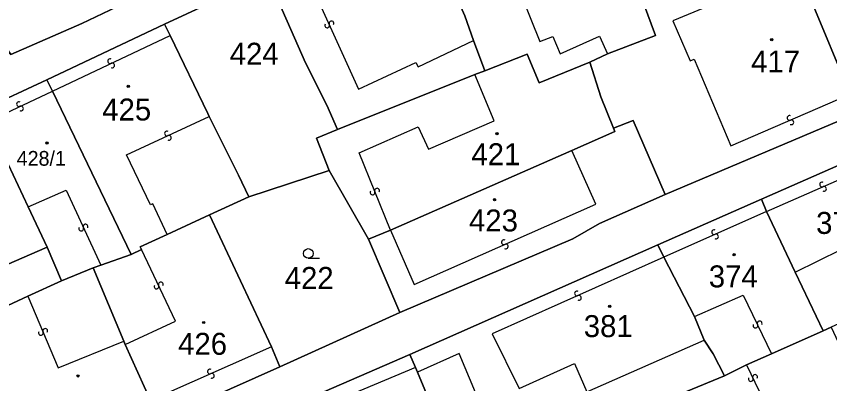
# Model space of a CAD drawing. Extents: x -598233 to -596890, y -1157848 to -1156431.
# Drawn here: x -597333.1 to -597270, y -1157525.6 to -1157497.1 of the extents above; entities that cross this region are included whole.
import ezdxf

# ---------------------------------------------------------------- set-up
doc = ezdxf.new("R2010")
doc.units = 0
for name, color, linetype in [('Level 1', 7, 'Continuous'), ('Level 13', 7, 'Continuous'), ('Level 3', 7, 'Continuous'), ('Level 4', 7, 'Continuous'), ('Level 5', 7, 'Continuous'), ('Level 60', 7, 'Continuous')]:
    doc.layers.add(name, color=color, linetype=linetype)

msp = doc.modelspace()

# ---------------------------------------------------------------- linework, layer by layer
at = {"layer": 'Level 1'}
for points in [[(-597302.06, -1157488.68), (-597298.32, -1157497.09), (-597297.63, -1157498.99)], [(-597321.59, -1157497.72), (-597313.6, -1157494.01)], [(-597308.19, -1157505.88), (-597309.01, -1157503.99), (-597310.67, -1157500.73), (-597313.6, -1157494.01)], [(-597287.26, -1157500.03), (-597283.52, -1157498.6), (-597285.05, -1157494.49)], [(-597271.5, -1157495.73), (-597268.43, -1157503.16)], [(-597333.59, -1157499.96), (-597333.52, -1157500.08), (-597328, -1157497.67), (-597324.75, -1157496.13)], [(-597321.59, -1157497.72), (-597330.72, -1157502.03)], [(-597321.16, -1157498.6), (-597321.59, -1157497.72)], [(-597318.13, -1157504.87), (-597318.24, -1157504.65), (-597321.16, -1157498.6)], [(-597297.63, -1157498.99), (-597296.77, -1157501.34)], [(-597296.77, -1157501.34), (-597293.49, -1157500.06), (-597292.55, -1157502.27), (-597288.62, -1157500.66)], [(-597288.62, -1157500.66), (-597287.26, -1157500.03)], [(-597286.78, -1157505.77), (-597287.77, -1157503.36), (-597288.62, -1157500.66)], [(-597297.54, -1157501.64), (-597296.77, -1157501.34)], [(-597335.62, -1157504.31), (-597330.72, -1157502.03)], [(-597330.72, -1157502.03), (-597330.29, -1157502.92)], [(-597308.19, -1157505.88), (-597297.54, -1157501.64)], [(-597330.29, -1157502.92), (-597324.18, -1157515.57)], [(-597267.76, -1157504.57), (-597282.78, -1157510.92)], [(-597332.17, -1157511.87), (-597335.3, -1157505.26)], [(-597315.06, -1157511.1), (-597315.87, -1157509.43), (-597318.13, -1157504.87)], [(-597286.78, -1157505.77), (-597285.26, -1157505.18), (-597282.78, -1157510.92)], [(-597308.19, -1157505.88), (-597309.81, -1157506.55), (-597308.84, -1157509.06)], [(-597286.78, -1157505.77), (-597286.67, -1157506.04), (-597290.02, -1157507.51)], [(-597304.08, -1157513.68), (-597290.02, -1157507.51)], [(-597275.31, -1157511.29), (-597266.55, -1157507.43)], [(-597308.84, -1157509.06), (-597315.06, -1157511.1)], [(-597308.84, -1157509.06), (-597305.78, -1157514.39)], [(-597303.34, -1157520.05), (-597289.94, -1157514.34), (-597287.87, -1157513.17), (-597282.78, -1157510.92)], [(-597315.06, -1157511.1), (-597318.1, -1157512.5)], [(-597283.34, -1157514.82), (-597275.31, -1157511.29)], [(-597274.93, -1157512.24), (-597275.31, -1157511.29)], [(-597330.69, -1157514.99), (-597332.17, -1157511.87)], [(-597321.38, -1157514.01), (-597318.1, -1157512.5)], [(-597318.1, -1157512.5), (-597313.31, -1157522.72)], [(-597272.7, -1157516.93), (-597274.93, -1157512.24)], [(-597323.37, -1157515.19), (-597323.48, -1157514.98), (-597321.38, -1157514.01)], [(-597305.78, -1157514.39), (-597304.08, -1157513.68)], [(-597305.78, -1157514.39), (-597303.34, -1157520.05)], [(-597337.61, -1157518), (-597330.69, -1157514.99)], [(-597329.59, -1157517.6), (-597330.69, -1157514.99)], [(-597324.18, -1157515.57), (-597323.37, -1157515.19)], [(-597302.58, -1157523.3), (-597283.34, -1157514.82)], [(-597283.34, -1157514.82), (-597282.89, -1157515.77)], [(-597326.53, -1157516.38), (-597324.18, -1157515.57)], [(-597282.89, -1157515.77), (-597280.5, -1157520.36)], [(-597329.59, -1157517.6), (-597327.12, -1157516.59)], [(-597327.12, -1157516.59), (-597326.53, -1157516.38)], [(-597327.12, -1157516.59), (-597324.75, -1157522.28)], [(-597270.52, -1157521.47), (-597272.7, -1157516.93)], [(-597332.19, -1157518.79), (-597329.59, -1157517.6)], [(-597332.01, -1157530.82), (-597336.42, -1157520.74), (-597332.19, -1157518.79)], [(-597303.34, -1157520.05), (-597312.65, -1157524.26)], [(-597280.5, -1157520.36), (-597279.76, -1157522.2)], [(-597274.53, -1157523.25), (-597270.52, -1157521.47)], [(-597269.91, -1157521.19), (-597270.52, -1157521.47)], [(-597324.75, -1157522.28), (-597324.64, -1157522.53)], [(-597279.76, -1157522.2), (-597279.06, -1157523.25), (-597278.19, -1157524.95)], [(-597324.64, -1157522.53), (-597322.68, -1157526.86)], [(-597313.31, -1157522.72), (-597312.65, -1157524.26)], [(-597311.81, -1157527.32), (-597302.58, -1157523.3)], [(-597302.58, -1157523.3), (-597302.13, -1157524.32)], [(-597276.47, -1157524.11), (-597274.53, -1157523.25)], [(-597278.19, -1157524.95), (-597276.47, -1157524.11)], [(-597312.65, -1157524.26), (-597321.99, -1157528.42)], [(-597302.13, -1157524.32), (-597301.98, -1157524.67)], [(-597298.21, -1157533.78), (-597300.24, -1157528.83), (-597301.98, -1157524.67)], [(-597283.62, -1157527.21), (-597278.19, -1157524.95)]]:
    msp.add_lwpolyline(points, dxfattribs=at)
at = {"layer": 'Level 13'}
for centre, start, end in [((-597308.651, -1157497.675), 331.83827, 203.93627), ((-597308.988, -1157497.825), 151.62381, 24.21381), ((-597325.807, -1157500.593), 62.69463, 294.79262), ((-597325.652, -1157500.927), 242.48017, 115.07017), ((-597332.877, -1157503.922), 62.40841, 294.5064), ((-597332.723, -1157504.257), 242.19395, 114.78395), ((-597273.142, -1157504.99), 60.71291, 292.8109), ((-597272.998, -1157505.329), 240.49845, 113.08845), ((-597321.406, -1157506.192), 62.3406, 294.43859), ((-597321.253, -1157506.527), 242.12614, 114.71614), ((-597270.613, -1157510.14), 61.08071, 293.17871), ((-597270.467, -1157510.479), 240.86626, 113.45626), ((-597305.462, -1157510.758), 149.40504, 21.50304), ((-597305.119, -1157510.622), 329.19058, 201.78058), ((-597328.047, -1157513.557), 152.12107, 24.71107), ((-597327.712, -1157513.404), 332.33552, 204.43352), ((-597278.984, -1157513.831), 61.074, 293.664), ((-597278.837, -1157514.169), 241.28846, 113.38645), ((-597295.283, -1157514.611), 61.25972, 293.35772), ((-597295.136, -1157514.949), 241.04526, 113.63526), ((-597321.883, -1157517.882), 332.55334, 205.14334), ((-597322.217, -1157518.038), 152.76779, 24.86579), ((-597289.614, -1157518.582), 61.26051, 293.85051), ((-597289.466, -1157518.919), 241.47497, 113.57296), ((-597275.786, -1157521.059), 152.90996, 25.49996), ((-597275.453, -1157520.901), 333.12441, 205.22241), ((-597331.18, -1157521.631), 150.1947, 22.7847), ((-597330.84, -1157521.489), 330.40916, 202.50715), ((-597318.074, -1157524.621), 60.99583, 293.58583), ((-597317.927, -1157524.959), 241.21028, 113.30828), ((-597276.146, -1157525.21), 153.0453, 25.6353), ((-597275.813, -1157525.051), 333.25976, 205.35776)]:
    msp.add_arc(centre, 0.184, start, end, dxfattribs=at)
at = {"layer": 'Level 3'}
for points in [[(-597311.1, -1157492.75), (-597306.55, -1157502.75), (-597302.1, -1157500.71), (-597301.94, -1157501.03), (-597297.63, -1157498.99)], [(-597294.68, -1157493.6), (-597292.49, -1157499.07), (-597291.48, -1157498.69), (-597290.93, -1157500.02), (-597287.88, -1157498.66), (-597287.26, -1157500.03)], [(-597274.74, -1157494.37), (-597282.18, -1157497.48), (-597280.84, -1157500.56), (-597280.54, -1157500.44), (-597277.7, -1157507.16), (-597268.43, -1157503.16)], [(-597330.29, -1157502.92), (-597321.16, -1157498.6)], [(-597304.08, -1157513.68), (-597306.5, -1157507.7), (-597301.93, -1157505.68), (-597301.12, -1157507.4), (-597296.04, -1157505.21), (-597297.54, -1157501.64)], [(-597335.3, -1157505.26), (-597330.29, -1157502.92)], [(-597321.38, -1157514.01), (-597322.49, -1157511.63), (-597322.67, -1157511.72), (-597324.53, -1157507.85), (-597318.13, -1157504.87)], [(-597304.08, -1157513.68), (-597302.25, -1157517.9), (-597288.16, -1157511.66), (-597290.02, -1157507.51)], [(-597274.93, -1157512.24), (-597266.14, -1157508.38)], [(-597332.17, -1157511.87), (-597329.23, -1157510.58), (-597326.53, -1157516.38)], [(-597274.93, -1157512.24), (-597282.89, -1157515.77)], [(-597324.64, -1157522.53), (-597320.74, -1157520.73), (-597323.37, -1157515.19)], [(-597272.7, -1157516.93), (-597269.13, -1157515.19), (-597267, -1157519.67), (-597261.82, -1157517.28)], [(-597282.89, -1157515.77), (-597296.19, -1157521.72), (-597294.09, -1157525.93), (-597289.8, -1157524), (-597288.84, -1157526.21), (-597279.76, -1157522.2)], [(-597332.19, -1157518.79), (-597329.83, -1157524.34), (-597324.75, -1157522.28)], [(-597280.5, -1157520.36), (-597276.72, -1157518.71), (-597274.53, -1157523.25)], [(-597313.31, -1157522.72), (-597322.68, -1157526.86)], [(-597294.96, -1157532.3), (-597298.76, -1157523.24), (-597301.98, -1157524.67)], [(-597276.47, -1157524.11), (-597275.48, -1157526.15)], [(-597302.13, -1157524.32), (-597311.45, -1157528.2)]]:
    msp.add_lwpolyline(points, dxfattribs=at)
at = {"layer": 'Level 5'}
msp.add_line((-597310.45, -1157515.86), (-597309.575, -1157515.86), dxfattribs=at)
for centre, radius in [((-597274.52, -1157498.92), 0.09), ((-597274.52, -1157498.92), 0.0521), ((-597324.41, -1157502.54), 0.09), ((-597324.41, -1157502.54), 0.0521), ((-597295.82, -1157506.21), 0.09), ((-597295.82, -1157506.21), 0.0521), ((-597330.7, -1157506.94), 0.09), ((-597330.7, -1157506.94), 0.0521), ((-597296.01, -1157511.31), 0.09), ((-597296.01, -1157511.31), 0.0521), ((-597310.45, -1157515.485), 0.375), ((-597277.43, -1157515.57), 0.09), ((-597277.43, -1157515.57), 0.0521), ((-597287.08, -1157519.57), 0.09), ((-597287.08, -1157519.57), 0.0521), ((-597318.55, -1157520.83), 0.09), ((-597318.55, -1157520.83), 0.0521), ((-597328.3, -1157524.96), 0.09), ((-597328.3, -1157524.96), 0.0521)]:
    msp.add_circle(centre, radius, dxfattribs=at)
at = {"layer": 'Level 60'}
for points in [[(-597277.8, -1157486.78), (-597281.49, -1157479.06), (-597271.88, -1157475.05), (-597270.63, -1157478.58), (-597268.85, -1157482.6), (-597265.71, -1157490), (-597263.37, -1157488.91), (-597262.15, -1157492.37), (-597259.31, -1157499.28), (-597258.71, -1157500.57), (-597267.76, -1157504.57), (-597268.43, -1157503.16), (-597271.5, -1157495.73), (-597272.44, -1157493.44), (-597274.74, -1157494.37), (-597276.47, -1157490.08)], [(-597287.26, -1157500.03), (-597288.62, -1157500.66), (-597292.55, -1157502.27), (-597293.49, -1157500.06), (-597296.77, -1157501.34), (-597297.63, -1157498.99), (-597298.32, -1157497.09), (-597302.06, -1157488.68), (-597298.11, -1157486.96), (-597294.68, -1157493.6), (-597286.64, -1157490.23), (-597285.05, -1157494.49), (-597283.52, -1157498.6)], [(-597329.02, -1157487.73), (-597328.37, -1157489.12), (-597324.75, -1157496.13), (-597328, -1157497.67), (-597333.52, -1157500.08), (-597333.59, -1157499.96), (-597337.18, -1157493.48), (-597337.96, -1157492.15), (-597336.29, -1157491.2), (-597331.77, -1157489)], [(-597313.6, -1157494.01), (-597311.1, -1157492.75), (-597302.13, -1157488.53), (-597302.06, -1157488.68), (-597298.32, -1157497.09), (-597297.63, -1157498.99), (-597296.77, -1157501.34), (-597297.54, -1157501.64), (-597308.19, -1157505.88), (-597309.01, -1157503.99), (-597310.67, -1157500.73)], [(-597286.78, -1157505.77), (-597287.77, -1157503.36), (-597288.62, -1157500.66), (-597287.26, -1157500.03), (-597283.52, -1157498.6), (-597285.05, -1157494.49), (-597276.47, -1157490.08), (-597274.74, -1157494.37), (-597272.44, -1157493.44), (-597271.5, -1157495.73), (-597268.43, -1157503.16), (-597267.76, -1157504.57), (-597282.78, -1157510.92), (-597285.26, -1157505.18)], [(-597315.06, -1157511.1), (-597315.87, -1157509.43), (-597318.13, -1157504.87), (-597318.24, -1157504.65), (-597321.16, -1157498.6), (-597321.59, -1157497.72), (-597313.6, -1157494.01), (-597310.67, -1157500.73), (-597309.01, -1157503.99), (-597308.19, -1157505.88), (-597309.81, -1157506.55), (-597308.84, -1157509.06)], [(-597323.37, -1157515.19), (-597324.18, -1157515.57), (-597330.29, -1157502.92), (-597330.72, -1157502.03), (-597321.59, -1157497.72), (-597321.16, -1157498.6), (-597318.24, -1157504.65), (-597318.13, -1157504.87), (-597315.87, -1157509.43), (-597315.06, -1157511.1), (-597318.1, -1157512.5), (-597321.38, -1157514.01), (-597323.48, -1157514.98)], [(-597309.81, -1157506.55), (-597308.19, -1157505.88), (-597297.54, -1157501.64), (-597296.77, -1157501.34), (-597293.49, -1157500.06), (-597292.55, -1157502.27), (-597288.62, -1157500.66), (-597287.77, -1157503.36), (-597286.78, -1157505.77), (-597286.67, -1157506.04), (-597290.02, -1157507.51), (-597304.08, -1157513.68), (-597305.78, -1157514.39), (-597308.84, -1157509.06)], [(-597327.12, -1157516.59), (-597329.59, -1157517.6), (-597330.69, -1157514.99), (-597332.17, -1157511.87), (-597335.3, -1157505.26), (-597335.62, -1157504.31), (-597330.72, -1157502.03), (-597330.29, -1157502.92), (-597324.18, -1157515.57), (-597326.53, -1157516.38)], [(-597337.61, -1157518), (-597342.32, -1157507.1), (-597340.11, -1157506.08), (-597335.62, -1157504.31), (-597335.3, -1157505.26), (-597332.17, -1157511.87), (-597330.69, -1157514.99)], [(-597303.34, -1157520.05), (-597305.78, -1157514.39), (-597304.08, -1157513.68), (-597290.02, -1157507.51), (-597286.67, -1157506.04), (-597286.78, -1157505.77), (-597285.26, -1157505.18), (-597282.78, -1157510.92), (-597287.87, -1157513.17), (-597289.94, -1157514.34)], [(-597269.91, -1157521.19), (-597270.52, -1157521.47), (-597272.7, -1157516.93), (-597274.93, -1157512.24), (-597275.31, -1157511.29), (-597266.55, -1157507.43), (-597266.14, -1157508.38), (-597263.95, -1157512.9), (-597261.82, -1157517.28), (-597261.7, -1157517.54), (-597262.16, -1157517.78), (-597266.91, -1157519.82)], [(-597318.1, -1157512.5), (-597315.06, -1157511.1), (-597308.84, -1157509.06), (-597305.78, -1157514.39), (-597303.34, -1157520.05), (-597312.65, -1157524.26), (-597313.31, -1157522.72)], [(-597341.18, -1157534.7), (-597342.56, -1157531.6), (-597344.33, -1157527.62), (-597344.46, -1157527.31), (-597345.17, -1157525.57), (-597345.58, -1157524.57), (-597344.29, -1157524.1), (-597350.42, -1157510.88), (-597348.1, -1157509.84), (-597344.06, -1157518.73), (-597342.14, -1157519.66), (-597340.17, -1157519.13), (-597337.61, -1157518), (-597330.69, -1157514.99), (-597329.59, -1157517.6), (-597332.19, -1157518.79), (-597336.42, -1157520.74), (-597332.01, -1157530.82)], [(-597272.7, -1157516.93), (-597270.52, -1157521.47), (-597274.53, -1157523.25), (-597276.47, -1157524.11), (-597278.19, -1157524.95), (-597279.06, -1157523.25), (-597279.76, -1157522.2), (-597280.5, -1157520.36), (-597282.89, -1157515.77), (-597283.34, -1157514.82), (-597275.31, -1157511.29), (-597274.93, -1157512.24)], [(-597324.75, -1157522.28), (-597327.12, -1157516.59), (-597326.53, -1157516.38), (-597324.18, -1157515.57), (-597323.37, -1157515.19), (-597323.48, -1157514.98), (-597321.38, -1157514.01), (-597318.1, -1157512.5), (-597313.31, -1157522.72), (-597312.65, -1157524.26), (-597321.99, -1157528.42), (-597322.68, -1157526.86), (-597324.64, -1157522.53)], [(-597278.19, -1157524.95), (-597283.62, -1157527.21), (-597288.96, -1157529.62), (-597292.24, -1157531.06), (-597294.96, -1157532.3), (-597295.34, -1157532.46), (-597298.21, -1157533.78), (-597300.24, -1157528.83), (-597301.98, -1157524.67), (-597302.13, -1157524.32), (-597302.58, -1157523.3), (-597283.34, -1157514.82), (-597282.89, -1157515.77), (-597280.5, -1157520.36), (-597279.76, -1157522.2), (-597279.06, -1157523.25)], [(-597332.01, -1157530.82), (-597336.42, -1157520.74), (-597332.19, -1157518.79), (-597329.59, -1157517.6), (-597327.12, -1157516.59), (-597324.75, -1157522.28), (-597324.64, -1157522.53), (-597322.68, -1157526.86), (-597321.99, -1157528.42), (-597331.46, -1157532.09)], [(-597267.6, -1157526.11), (-597265.53, -1157530.69), (-597278.6, -1157536.78), (-597279.2, -1157537.04), (-597282.73, -1157529.29), (-597282.81, -1157529.12), (-597283.62, -1157527.21), (-597278.19, -1157524.95), (-597276.47, -1157524.11), (-597274.53, -1157523.25), (-597270.52, -1157521.47), (-597269.91, -1157521.19)], [(-597298.21, -1157533.78), (-597301.56, -1157535.18), (-597302.65, -1157535.74), (-597307.02, -1157537.99), (-597308.74, -1157534.19), (-597311.4, -1157528.31), (-597311.45, -1157528.2), (-597311.81, -1157527.32), (-597302.58, -1157523.3), (-597302.13, -1157524.32), (-597301.98, -1157524.67), (-597300.24, -1157528.83)]]:
    msp.add_lwpolyline(points, close=True, dxfattribs=at)
for points in [[(-597313.6, -1157494.01), (-597321.59, -1157497.72), (-597330.72, -1157502.03), (-597335.62, -1157504.31), (-597340.11, -1157506.08), (-597342.32, -1157507.1), (-597347.17, -1157509.42), (-597348.1, -1157509.84), (-597350.42, -1157510.88), (-597354.31, -1157512.62), (-597357.29, -1157513.99), (-597360.06, -1157515.22), (-597363.08, -1157516.58), (-597379.19, -1157518.52), (-597374.79, -1157516.18), (-597374.66, -1157516.44), (-597360.37, -1157509.54), (-597355.01, -1157506.82), (-597347.23, -1157502.9), (-597343, -1157504.42), (-597333.59, -1157499.96), (-597333.52, -1157500.08), (-597328, -1157497.67), (-597324.75, -1157496.13)], [(-597266.55, -1157507.43), (-597275.31, -1157511.29), (-597283.34, -1157514.82), (-597302.58, -1157523.3), (-597311.81, -1157527.32), (-597320.89, -1157531.19), (-597330.14, -1157535.13), (-597331.25, -1157532.53), (-597331.46, -1157532.09), (-597321.99, -1157528.42), (-597312.65, -1157524.26), (-597303.34, -1157520.05), (-597289.94, -1157514.34), (-597287.87, -1157513.17), (-597282.78, -1157510.92), (-597267.76, -1157504.57)]]:
    msp.add_lwpolyline(points, dxfattribs=at)

# ---------------------------------------------------------------- texts
at = {"layer": 'Level 4'}
for s, height, p in [('424', 1.7, (-597316.539, -1157500.87)), ('417', 1.7, (-597276.112, -1157501.47)), ('425', 1.7, (-597326.421, -1157505.19)), ('421', 1.7, (-597297.802, -1157508.65)), ('428/1', 1.14, (-597333.054, -1157508.69)), ('423', 1.7, (-597297.986, -1157513.78)), ('371', 1.7, (-597271.078, -1157513.97)), ('422', 1.7, (-597312.274, -1157518.23)), ('374', 1.7, (-597279.396, -1157518.11)), ('381', 1.7, (-597289.088, -1157521.96)), ('426', 1.7, (-597320.539, -1157523.33))]:
    msp.add_text(s, height=height, dxfattribs=at).set_placement(p)

doc.saveas('drawing.dxf')
